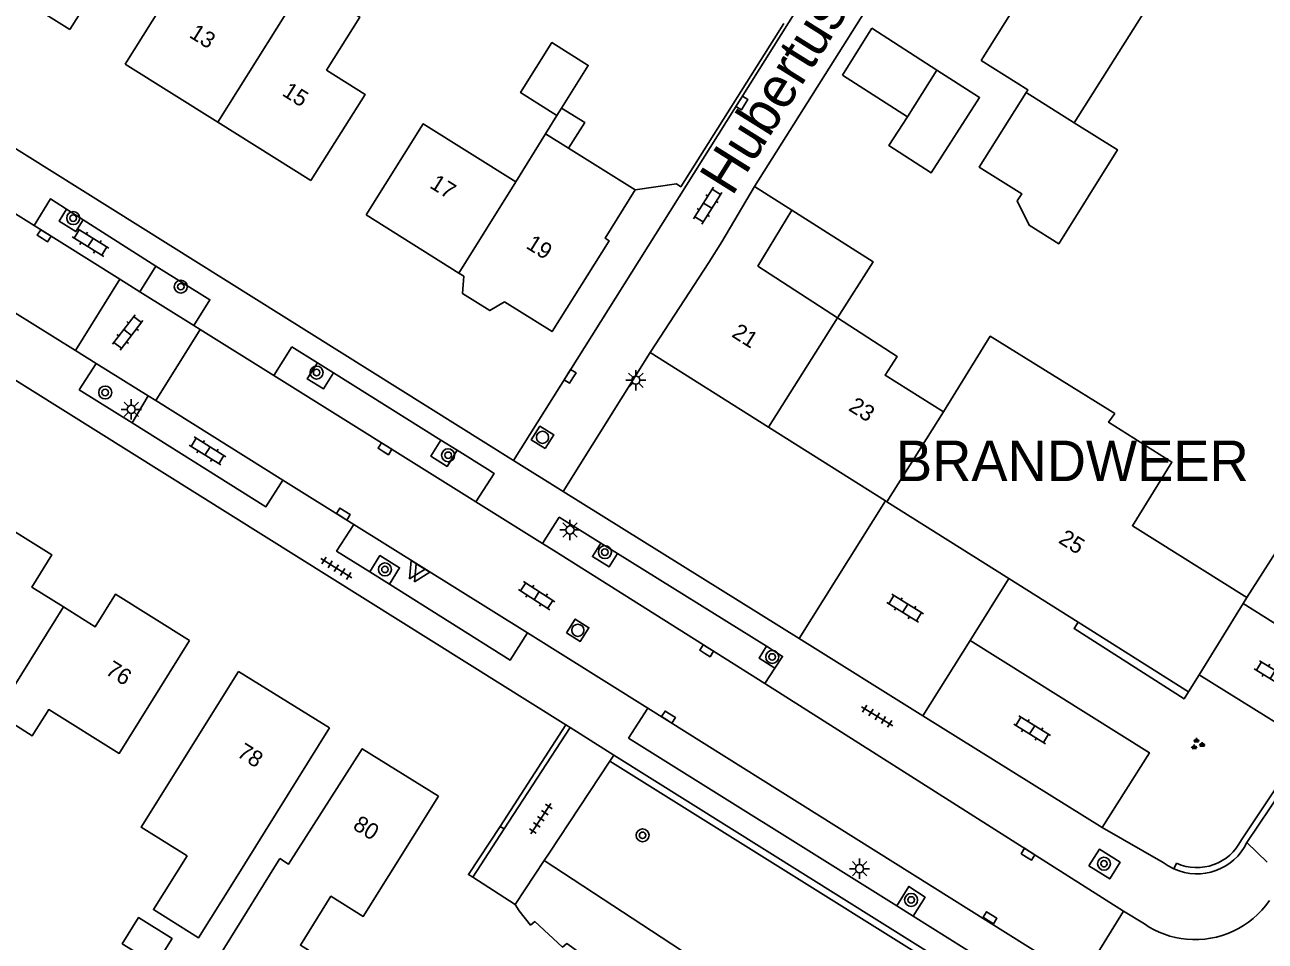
# Model space of a CAD drawing. Extents: x 136000 to 141014, y 402000 to 403500.
# Drawn here: x 138149.9 to 138226.3, y 402169.1 to 402225.5 of the extents above; entities that cross this region are included whole.
import ezdxf

# ---------------------------------------------------------------- set-up
doc = ezdxf.new("R2010")
doc.units = 0
for name, color, linetype in [('gg-afsc-erfafscheiding', 7, 'Continuous'), ('gg-afsc-hekwerk', 7, 'Continuous'), ('gg-afsc-muur', 7, 'Continuous'), ('gg-anno-huisnummerreeks BGT', 7, 'Continuous'), ('gg-anno-openbare ruimte label', 7, 'Continuous'), ('gg-bbg-bijgebouw', 7, 'Continuous'), ('gg-bbg-gedigitaliseerde bebouwing', 7, 'Continuous'), ('gg-bbg-gedigitaliseerde bijgebouw', 7, 'Continuous'), ('gg-bbg-hoofdgebouw', 7, 'Continuous'), ('gg-bbg-luifel en loopbrug', 7, 'Continuous'), ('gg-bbg-tussenscheiding', 7, 'Continuous'), ('gg-knt-verharding', 7, 'Continuous'), ('gg-knt-verharding nz', 7, 'Continuous'), ('gt-anno-naam bijzondere bebouwing', 7, 'Continuous'), ('gt-grn-groengrens', 7, 'Continuous'), ('gt-grn-weggrens', 7, 'Continuous'), ('gt-symb-boom', 7, 'Continuous'), ('gt-symb-groenvak', 7, 'Continuous'), ('gt-symb-klinker verharding', 7, 'Continuous'), ('gt-symb-kolk', 7, 'Continuous'), ('gt-symb-lichtmast', 7, 'Continuous'), ('gt-symb-rioolschacht', 7, 'Continuous'), ('gt-symb-tegel verharding', 7, 'Continuous'), ('gt-symb-waterafsluiter', 7, 'Continuous')]:
    doc.layers.add(name, color=color, linetype=linetype)

# ---------------------------------------------------------------- blocks, each defined once
blk = doc.blocks.new('gt0-KL1')
at = {"layer": 'gt-symb-klinker verharding'}
for p, q in [((-1.15, 0.3), (1.15, 0.3)), ((-1, -0.3), (-1, 0.3)), ((-0.5, 0.3), (-0.5, 0.45)), ((0, -0.3), (0, 0.3)), ((0.5, 0.3), (0.5, 0.45)), ((1, -0.3), (1, 0.3)), ((-1.15, -0.3), (1.15, -0.3)), ((-0.5, -0.45), (-0.5, -0.3)), ((0.5, -0.45), (0.5, -0.3))]:
    blk.add_line(p, q, dxfattribs=at)
blk = doc.blocks.new('gt0-KOLK')
at = {"layer": 'gt-symb-kolk'}
blk.add_lwpolyline([(0, 0), (0.375, 0), (0.375, 0.4), (-0.375, 0.4), (-0.375, 0), (0, 0)], dxfattribs=at)
blk = doc.blocks.new('gt0-LMAST')
at = {"layer": 'gt-symb-lichtmast'}
for p, q in [((-0.182, 0.173), (-0.447, 0.438)), ((-0.005, 0.246), (-0.005, 0.621)), ((0.172, 0.173), (0.437, 0.438)), ((-0.255, -0.004), (-0.63, -0.004)), ((-0.182, -0.181), (-0.447, -0.446)), ((-0.005, -0.254), (-0.005, -0.629)), ((0.437, -0.446), (0.172, -0.181)), ((0.245, -0.004), (0.62, -0.004))]:
    blk.add_line(p, q, dxfattribs=at)
blk.add_circle((-0.005, -0.004), 0.25, dxfattribs=at)
blk = doc.blocks.new('gt0-RS')
at = {"layer": 'gt-symb-rioolschacht'}
blk.add_lwpolyline([(-0.5, -0.5), (0.5, -0.5), (0.5, 0.5), (-0.5, 0.5)], close=True, dxfattribs=at)
blk.add_circle((0, 0), 0.375, dxfattribs=at)
blk = doc.blocks.new('gt0-BOOM')
at = {"layer": 'gt-symb-boom'}
for radius in [0.4, 0.2]:
    blk.add_circle((0, 0), radius, dxfattribs=at)
blk = doc.blocks.new('gt0-WAFSL')
at = {"layer": 'gt-symb-waterafsluiter'}
for p, q in [((-0.5, -0.333), (0, 0.667)), ((0, 0.667), (0.5, -0.333)), ((0.5, -0.333), (-0.5, -0.333))]:
    blk.add_line(p, q, dxfattribs=at)
blk = doc.blocks.new('gt0-TEG1')
at = {"layer": 'gt-symb-tegel verharding'}
for p, q in [((-1.125, 0), (1.125, 0)), ((-0.9, -0.25), (-0.9, 0.25)), ((-0.45, -0.25), (-0.45, 0.25)), ((0, -0.25), (0, 0.25)), ((0.45, -0.25), (0.45, 0.25)), ((0.9, -0.25), (0.9, 0.25))]:
    blk.add_line(p, q, dxfattribs=at)
blk = doc.blocks.new('gt0-GRVAK')
at = {"layer": 'gt-symb-groenvak'}
for p, q in [((-0.11, 0.189), (-0.228, 0.24)), ((-0.182, 0.153), (0.088, 0.153)), ((-0.091, 0.211), (-0.156, 0.322)), ((-0.047, 0.214), (-0.047, 0.393)), ((-0.004, 0.211), (0.061, 0.322)), ((0.015, 0.189), (0.133, 0.24)), ((0.262, -0.052), (0.197, 0.059)), ((0.305, -0.049), (0.305, 0.13)), ((0.349, -0.052), (0.414, 0.059)), ((-0.245, -0.228), (-0.363, -0.177)), ((-0.318, -0.264), (-0.047, -0.264)), ((-0.226, -0.206), (-0.291, -0.095)), ((-0.183, -0.203), (-0.183, -0.024)), ((-0.139, -0.206), (-0.074, -0.095)), ((-0.12, -0.228), (-0.002, -0.177)), ((0.243, -0.074), (0.125, -0.023)), ((0.17, -0.11), (0.441, -0.11)), ((0.368, -0.074), (0.486, -0.023))]:
    blk.add_line(p, q, dxfattribs=at)

msp = doc.modelspace()

# ---------------------------------------------------------------- linework, layer by layer
at = {"layer": 'gg-afsc-erfafscheiding'}
for p, q in [((138187.481, 402215.36), (138190.019, 402215.728)), ((138197.569, 402187.721), (138202.9, 402196.195))]:
    msp.add_line(p, q, dxfattribs=at)
at = {"layer": 'gg-afsc-hekwerk'}
for p, q in [((138180.076, 402171.327), (138177.47, 402173.002)), ((138180.326, 402170.938), (138180.076, 402171.327))]:
    msp.add_line(p, q, dxfattribs=at)
msp.add_lwpolyline([(138179.159, 402176.14), (138177.207, 402173.171), (138177.47, 402173.002)], dxfattribs=at)
at = {"layer": 'gg-afsc-muur'}
msp.add_line((138225.161, 402190.24), (138227.59, 402194.057), dxfattribs=at)
for points in [[(138196.624, 402225.612), (138190.289, 402215.557), (138190.019, 402215.728)], [(138180.326, 402170.938), (138181.033, 402170.061), (138181.299, 402170.276), (138183.004, 402168.706), (138183.27, 402168.921), (138192.76, 402162.109)]]:
    msp.add_lwpolyline(points, dxfattribs=at)
at = {"layer": 'gg-bbg-bijgebouw'}
msp.add_line((138208.787, 402223.329), (138213.408, 402230.685), dxfattribs=at)
msp.add_lwpolyline([(138204.243, 402219.858), (138203.109, 402218.091), (138205.717, 402216.416), (138208.689, 402221.044), (138206.062, 402222.737)], dxfattribs=at)
at = {"layer": 'gg-bbg-gedigitaliseerde bebouwing'}
for p, q in [((138181.961, 402218.81), (138180.122, 402215.855)), ((138187.481, 402215.36), (138183.377, 402217.925)), ((138197.133, 402214.105), (138194.834, 402215.565)), ((138168.641, 402182.21), (138162.748, 402172.735))]:
    msp.add_line(p, q, dxfattribs=at)
for points in [[(138155.005, 402241.846), (138156.585, 402244.371), (138159.897, 402242.293), (138153.511, 402232.111), (138155.999, 402230.551), (138152.661, 402225.24)], [(138169.581, 402232.02), (138172.234, 402230.364), (138169.796, 402226.457), (138170.518, 402226.007), (138168.475, 402222.732)], [(138156.061, 402223.11), (138159.397, 402228.428), (138161.654, 402227.012)], [(138168.475, 402222.732), (138170.845, 402221.245), (138167.511, 402215.93)], [(138170.901, 402213.82), (138174.421, 402219.432), (138180.122, 402215.855)], [(138194.834, 402215.565), (138192.825, 402212.168), (138192.009, 402210.875)], [(138197.133, 402214.105), (138195.037, 402210.659), (138199.934, 402207.475)], [(138199.934, 402207.475), (138203.604, 402205.1), (138202.875, 402203.934), (138206.468, 402201.685)], [(138206.468, 402201.685), (138209.35, 402206.344), (138217.011, 402201.57)], [(138148.171, 402183.098), (138150.344, 402181.727), (138151.355, 402183.336), (138155.704, 402180.634), (138160.031, 402187.6)], [(138159.883, 402174.329), (138157.061, 402176.086), (138163.051, 402185.69)], [(138175.361, 402178), (138170.729, 402170.592), (138168.736, 402171.833), (138166.855, 402168.813), (138167.744, 402168.26)], [(138159.883, 402174.329), (138157.81, 402171.01), (138160.587, 402169.275), (138162.748, 402172.735)], [(138165.601, 402174.16), (138158.812, 402163.242), (138162.701, 402160.823), (138167.744, 402168.26)]]:
    msp.add_lwpolyline(points, dxfattribs=at)
at = {"layer": 'gg-bbg-gedigitaliseerde bijgebouw'}
for p, q in [((138219.271, 402227.025), (138214.522, 402219.497)), ((138204.243, 402219.858), (138206.062, 402222.737)), ((138181.961, 402218.81), (138182.654, 402219.949))]:
    msp.add_line(p, q, dxfattribs=at)
for points in [[(138182.654, 402219.949), (138180.415, 402221.354), (138182.35, 402224.438), (138184.589, 402223.033), (138182.94, 402220.404)], [(138208.787, 402223.329), (138211.663, 402221.524), (138211.563, 402221.364)], [(138211.563, 402221.364), (138208.673, 402216.76), (138211.284, 402215.122), (138211.006, 402214.68), (138211.747, 402213.178), (138213.567, 402212.042), (138217.183, 402217.837), (138214.522, 402219.497)], [(138183.377, 402217.925), (138184.368, 402219.511), (138182.94, 402220.404)], [(138157.948, 402167.619), (138155.888, 402168.906), (138156.894, 402170.518), (138158.955, 402169.23), (138157.948, 402167.619)]]:
    msp.add_lwpolyline(points, dxfattribs=at)
at = {"layer": 'gg-bbg-hoofdgebouw'}
for p, q in [((138146.883, 402228.867), (138152.661, 402225.24)), ((138156.061, 402223.11), (138161.774, 402219.527)), ((138161.774, 402219.527), (138167.511, 402215.93)), ((138170.901, 402213.82), (138176.622, 402210.23)), ((138188.401, 402205.34), (138192.009, 402210.875)), ((138176.622, 402210.23), (138176.93, 402210.037)), ((138188.401, 402205.34), (138195.688, 402200.744)), ((138195.688, 402200.744), (138202.9, 402196.195)), ((138202.9, 402196.195), (138202.975, 402196.147)), ((138202.975, 402196.147), (138210.493, 402191.405)), ((138210.493, 402191.405), (138214.759, 402188.714)), ((138224.931, 402189.87), (138225.161, 402190.24)), ((138222.206, 402185.485), (138224.931, 402189.87)), ((138214.759, 402188.714), (138221.551, 402184.43)), ((138168.641, 402182.21), (138163.051, 402185.69)), ((138221.551, 402184.43), (138222.206, 402185.485))]:
    msp.add_line(p, q, dxfattribs=at)
for points in [[(138179.426, 402208.471), (138182.361, 402206.63), (138185.875, 402212.229), (138185.62, 402212.388), (138187.481, 402215.36)], [(138179.426, 402208.471), (138178.521, 402207.926), (138176.852, 402208.967), (138176.93, 402210.037)], [(138225.161, 402190.24), (138218.101, 402194.66), (138220.541, 402198.59), (138216.631, 402201.04), (138217.011, 402201.57)], [(138152.266, 402189.66), (138150.311, 402190.88), (138151.551, 402192.87), (138147.001, 402195.71)], [(138160.031, 402187.6), (138155.461, 402190.44), (138154.221, 402188.44), (138152.266, 402189.66)], [(138175.361, 402178), (138170.671, 402180.92), (138166.121, 402173.81), (138165.601, 402174.16)]]:
    msp.add_lwpolyline(points, dxfattribs=at)
at = {"layer": 'gg-bbg-luifel en loopbrug'}
for p, q in [((138200.238, 402222.43), (138202.061, 402225.316)), ((138202.061, 402225.316), (138206.062, 402222.737)), ((138204.243, 402219.858), (138200.238, 402222.43))]:
    msp.add_line(p, q, dxfattribs=at)
msp.add_lwpolyline([(138197.133, 402214.105), (138202.129, 402210.932), (138199.934, 402207.475)], dxfattribs=at)
at = {"layer": 'gg-bbg-tussenscheiding'}
for p, q in [((138169.581, 402232.02), (138161.774, 402219.527)), ((138211.563, 402221.364), (138214.522, 402219.497)), ((138182.94, 402220.404), (138182.654, 402219.949)), ((138183.377, 402217.925), (138181.961, 402218.81)), ((138180.122, 402215.855), (138176.622, 402210.23)), ((138195.688, 402200.744), (138199.934, 402207.475)), ((138202.975, 402196.147), (138206.468, 402201.685)), ((138152.266, 402189.66), (138148.171, 402183.098))]:
    msp.add_line(p, q, dxfattribs=at)
at = {"layer": 'gg-knt-verharding'}
for p, q in [((138179.981, 402198.68), (138091.321, 402254.22)), ((138183.207, 402182.39), (138087.832, 402242.142)), ((138201.319, 402232.663), (138179.981, 402198.68)), ((138194.834, 402215.565), (138203.741, 402229.72)), ((138146.11, 402215.875), (138150.456, 402213.157)), ((138152.442, 402214.174), (138153.47, 402213.517)), ((138153.47, 402213.517), (138157.953, 402210.668)), ((138156.974, 402209.081), (138157.953, 402210.668)), ((138153.007, 402205.464), (138155.73, 402209.86)), ((138155.73, 402209.86), (138156.974, 402209.081)), ((138156.974, 402209.081), (138160.289, 402207.008)), ((138149.254, 402207.811), (138153.007, 402205.464)), ((138160.688, 402206.759), (138160.289, 402207.008)), ((138160.688, 402206.759), (138157.947, 402202.375)), ((138160.688, 402206.759), (138165.222, 402203.924)), ((138154.282, 402204.667), (138153.007, 402205.464)), ((138165.222, 402203.924), (138166.338, 402205.682)), ((138167.907, 402204.7), (138166.338, 402205.682)), ((138188.401, 402205.34), (138183.041, 402196.78)), ((138154.282, 402204.667), (138153.232, 402203.029)), ((138157.492, 402202.659), (138154.282, 402204.667)), ((138168.894, 402204.081), (138167.907, 402204.7)), ((138175.516, 402199.934), (138168.894, 402204.081)), ((138156.489, 402201.003), (138153.232, 402203.029)), ((138157.492, 402202.659), (138156.489, 402201.003)), ((138157.947, 402202.375), (138157.492, 402202.659)), ((138176.512, 402199.311), (138175.516, 402199.934)), ((138178.381, 402198.14), (138176.512, 402199.311)), ((138183.041, 402196.78), (138179.981, 402198.68)), ((138170.147, 402194.746), (138165.771, 402197.482)), ((138177.271, 402196.39), (138177.671, 402196.139)), ((138183.041, 402196.78), (138197.569, 402187.721)), ((138177.671, 402196.139), (138181.768, 402193.571)), ((138181.768, 402193.571), (138182.471, 402193.13)), ((138186.392, 402192.949), (138185.359, 402193.592)), ((138195.561, 402187.234), (138186.392, 402192.949)), ((138172.337, 402191.064), (138171.128, 402191.823)), ((138208.11, 402187.584), (138210.493, 402191.405)), ((138188.25, 402183.426), (138180.836, 402188.062)), ((138197.569, 402187.721), (138205.205, 402182.959)), ((138195.472, 402184.943), (138196.086, 402185.888)), ((138228.836, 402181.342), (138222.206, 402185.485)), ((138195.472, 402184.943), (138217.557, 402170.907)), ((138187.068, 402181.579), (138188.25, 402183.426)), ((138205.205, 402182.959), (138216.237, 402176.079)), ((138183.475, 402182.222), (138179.415, 402175.983)), ((138183.475, 402182.222), (138183.207, 402182.39)), ((138186.173, 402180.533), (138183.475, 402182.222)), ((138203.584, 402171.239), (138187.068, 402181.579)), ((138225.16, 402175.147), (138229.163, 402181.137)), ((138182.175, 402174.496), (138185.918, 402180.149)), ((138185.918, 402180.149), (138186.173, 402180.533)), ((138186.173, 402180.533), (138216.051, 402161.82)), ((138179.415, 402175.983), (138177.47, 402173.002)), ((138180.076, 402171.327), (138181.866, 402174.03)), ((138181.866, 402174.03), (138182.175, 402174.496)), ((138204.601, 402170.602), (138203.584, 402171.239)), ((138211.001, 402166.595), (138204.601, 402170.602)), ((138217.557, 402170.907), (138214.94, 402166.695)), ((138217.557, 402170.907), (138218.848, 402170.127))]:
    msp.add_line(p, q, dxfattribs=at)
for points in [[(138150.456, 402213.157), (138151.46, 402214.801), (138152.442, 402214.174)], [(138153.47, 402213.517), (138153.025, 402212.789), (138151.991, 402213.436), (138152.442, 402214.174)], [(138157.953, 402210.668), (138161.289, 402208.592), (138160.289, 402207.008)], [(138168.894, 402204.081), (138168.278, 402203.099), (138167.285, 402203.708), (138167.907, 402204.7)], [(138165.771, 402197.482), (138164.734, 402195.832), (138156.489, 402201.003)], [(138175.516, 402199.934), (138174.894, 402198.942), (138175.894, 402198.324), (138176.512, 402199.311)], [(138178.381, 402198.14), (138178.802, 402197.876), (138177.671, 402196.139)], [(138171.128, 402191.823), (138169.089, 402193.102), (138170.147, 402194.746)], [(138185.359, 402193.592), (138182.799, 402195.188), (138181.768, 402193.571)], [(138185.359, 402193.592), (138184.842, 402192.762), (138185.883, 402192.133), (138186.392, 402192.949)], [(138171.128, 402191.823), (138171.76, 402192.83), (138172.972, 402192.075), (138172.337, 402191.064)], [(138180.836, 402188.062), (138179.787, 402186.389), (138172.337, 402191.064)], [(138195.561, 402187.234), (138195.11, 402186.506), (138196.086, 402185.888)], [(138196.086, 402185.888), (138196.557, 402186.613), (138195.561, 402187.234)], [(138216.237, 402176.079), (138219.153, 402180.677), (138208.11, 402187.584)], [(138216.237, 402176.079), (138219.993, 402173.913), (138220.311, 402173.698), (138220.656, 402173.518)], [(138215.413, 402173.704), (138216.067, 402174.73), (138217.34, 402173.93), (138216.709, 402172.897), (138215.413, 402173.704)], [(138203.584, 402171.239), (138204.336, 402172.44), (138205.334, 402171.773), (138204.601, 402170.602)]]:
    msp.add_lwpolyline(points, dxfattribs=at)
for centre, radius, start, end in [((138222.072, 402176.645), 3.432, 245.63941, 334.12853), ((138221.973, 402174.686), 5.527, 264.44839, 325.69605), ((138221.971, 402174.683), 5.524, 235.56835, 264.45833)]:
    msp.add_arc(centre, radius, start, end, dxfattribs=at)
at = {"layer": 'gg-knt-verharding nz'}
for p, q in [((138150.456, 402213.157), (138155.73, 402209.86)), ((138165.222, 402203.924), (138177.271, 402196.39)), ((138165.771, 402197.482), (138157.947, 402202.375)), ((138180.836, 402188.062), (138170.147, 402194.746)), ((138195.472, 402184.943), (138182.471, 402193.13)), ((138231.324, 402185.837), (138224.931, 402189.87)), ((138205.205, 402182.959), (138208.11, 402187.584)), ((138214.94, 402166.695), (138188.25, 402183.426))]:
    msp.add_line(p, q, dxfattribs=at)
at = {"layer": 'gt-grn-groengrens'}
for p, q in [((138179.159, 402176.14), (138183.207, 402182.39)), ((138228.836, 402181.342), (138224.813, 402175.315)), ((138179.159, 402176.14), (138179.415, 402175.983)), ((138195.697, 402164.989), (138181.866, 402174.03)), ((138220.821, 402173.867), (138220.656, 402173.518))]:
    msp.add_line(p, q, dxfattribs=at)
for points in [[(138221.551, 402184.43), (138221.287, 402184.005), (138214.51, 402188.325), (138214.759, 402188.714)], [(138185.918, 402180.149), (138215.538, 402161.629), (138205.779, 402146.935)]]:
    msp.add_lwpolyline(points, dxfattribs=at)
msp.add_arc((138222.072, 402176.645), 3.047, 245.76196, 334.11204, dxfattribs=at)
at = {"layer": 'gt-grn-weggrens'}
msp.add_line((138225.16, 402175.147), (138226.41, 402173.937), dxfattribs=at)

# ---------------------------------------------------------------- block references
at = {"layer": 'gt-symb-boom'}
for p in [(138152.866, 402213.62), (138159.49, 402209.395), (138167.857, 402204.104), (138154.837, 402202.874), (138175.957, 402199.007), (138185.613, 402193.04), (138172.067, 402191.973), (138195.917, 402186.579), (138216.353, 402173.839), (138204.476, 402171.606)]:
    msp.add_blockref('gt0-BOOM', p, dxfattribs=at)
at = {"layer": 'gt-symb-boom', "rotation": -154.66472301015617}
msp.add_blockref('gt0-BOOM', (138187.935, 402175.588), dxfattribs=at)
at = {"layer": 'gt-symb-groenvak'}
msp.add_blockref('gt0-GRVAK', (138222.094, 402181.198), dxfattribs=at)
at = {"layer": 'gt-symb-klinker verharding'}
for p, rotation in [((138191.945, 402214.389), 57.86710414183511), ((138153.933, 402212.116), 148.12218352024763), ((138156.215, 402206.573), 52.55716365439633), ((138161.135, 402199.271), 148.12218352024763), ((138181.41, 402190.358), 147.04099012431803), ((138204.107, 402189.581), -31.720060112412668), ((138226.747, 402185.489), -31.720060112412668), ((138211.929, 402182.089), -31.720060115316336)]:
    msp.add_blockref('gt0-KL1', p, dxfattribs=dict(at, rotation=rotation))
at = {"layer": 'gt-symb-kolk'}
for p, rotation in [((138194.219, 402220.603), 57.86710414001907), ((138150.967, 402212.366), -32.211897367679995), ((138183.639, 402203.768), 57.86710414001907), ((138171.958, 402199.238), -32.211897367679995), ((138169.4, 402195.209), -32.211897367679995), ((138191.777, 402186.794), -32.211897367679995), ((138189.425, 402182.7), -32.211897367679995), ((138211.57, 402174.249), -32.211897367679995), ((138209.223, 402170.337), -32.211897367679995)]:
    msp.add_blockref('gt0-KOLK', p, dxfattribs=dict(at, rotation=rotation))
at = {"layer": 'gt-symb-lichtmast'}
for p in [(138187.523, 402203.636), (138156.445, 402201.84), (138183.466, 402194.408), (138201.3, 402173.536)]:
    msp.add_blockref('gt0-LMAST', p, dxfattribs=at)
at = {"layer": 'gt-symb-rioolschacht'}
for p, rotation in [((138181.771, 402200.11), 57.86710414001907), ((138183.943, 402188.222), -32.211897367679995)]:
    msp.add_blockref('gt0-RS', p, dxfattribs=dict(at, rotation=rotation))
at = {"layer": 'gt-symb-tegel verharding'}
for p, rotation in [((138169.073, 402192.047), -31.750196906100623), ((138202.387, 402182.924), -31.258485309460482), ((138181.664, 402176.611), 56.83440068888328)]:
    msp.add_blockref('gt0-TEG1', p, dxfattribs=dict(at, rotation=rotation))
at = {"layer": 'gt-symb-waterafsluiter', "rotation": 147.99461679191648}
for p in [(138173.934, 402191.965), (138174.231, 402191.779)]:
    msp.add_blockref('gt0-WAFSL', p, dxfattribs=at)

# ---------------------------------------------------------------- texts
at = {"layer": 'gg-anno-huisnummerreeks BGT'}
for s, rotation, p in [('13', 327.9, (138159.95, 402224.802)), ('15', 327.9, (138165.674, 402221.213)), ('17', 327.9, (138174.76, 402215.531)), ('19', 327.9, (138180.693, 402211.808)), ('21', 327.8, (138193.361, 402206.349)), ('23', 327.8, (138200.557, 402201.81)), ('25', 327.7, (138213.488, 402193.654)), ('76', 328.1, (138154.788, 402185.561)), ('78', 328.1, (138162.886, 402180.492)), ('80', 328.1, (138170.024, 402176.023))]:
    msp.add_text(s, height=1, rotation=rotation, dxfattribs=at).set_placement(p)
at = {"layer": 'gg-anno-openbare ruimte label'}
msp.add_text('Hubertushof', height=2.5, rotation=57.9, dxfattribs=at).set_placement((138193.446, 402214.914))
at = {"layer": 'gt-anno-naam bijzondere bebouwing'}
msp.add_text('BRANDWEER', height=2.5, dxfattribs=at).set_placement((138203.539, 402197.412))

doc.saveas('drawing.dxf')
